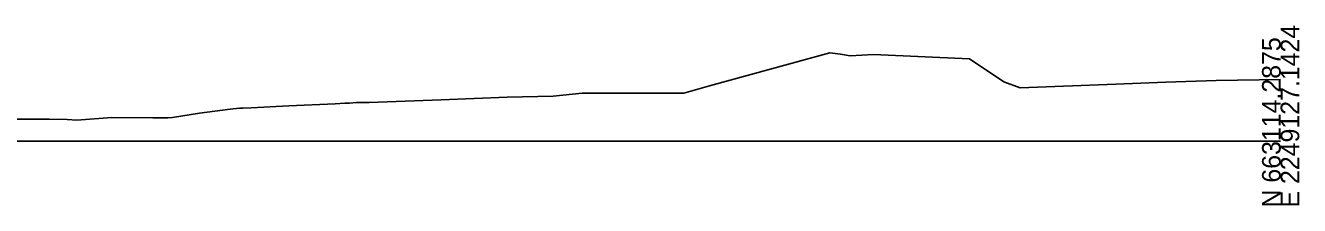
# Model space of a CAD drawing. Extents: x -26 to 2603, y -10 to 9566.
# Drawn here: x 1411.1 to 1602.8, y 4490.3 to 4517.4 of the extents above; entities that cross this region are included whole.
import ezdxf

# ---------------------------------------------------------------- set-up
doc = ezdxf.new("R2010")
doc.units = 0
doc.layers.add('Exist Cross Section Cell', color=7, linetype='Continuous')
doc.layers.add('Exist XS Ground Line', color=7, linetype='Continuous')

msp = doc.modelspace()

# ---------------------------------------------------------------- linework, layer by layer
at = {"layer": 'Exist Cross Section Cell'}
msp.add_line((1300, 4500), (1600, 4500), dxfattribs=at)
at = {"layer": 'Exist XS Ground Line'}
for p, q in [((1514.01, 4508.32), (1532.12, 4513.28)), ((1532.12, 4513.28), (1533.75, 4513.06)), ((1533.75, 4513.06), (1535.21, 4512.8)), ((1535.21, 4512.8), (1538.73, 4512.99)), ((1538.73, 4512.99), (1553.17, 4512.36)), ((1553.17, 4512.36), (1558.32, 4508.89)), ((1558.32, 4508.89), (1560.78, 4508)), ((1560.78, 4508), (1575.19, 4508.56)), ((1575.19, 4508.56), (1582.74, 4508.85)), ((1582.74, 4508.85), (1590.29, 4509.11)), ((1590.29, 4509.11), (1600, 4509.25)), ((1473.62, 4506.18), (1483.56, 4506.59)), ((1483.56, 4506.59), (1490.52, 4506.75)), ((1490.52, 4506.75), (1494.88, 4507.2)), ((1494.88, 4507.2), (1510.19, 4507.2)), ((1510.19, 4507.2), (1514.01, 4508.32)), ((1437.25, 4504.17), (1441.89, 4504.8)), ((1441.89, 4504.8), (1443.29, 4504.93)), ((1443.29, 4504.93), (1443.8, 4504.94)), ((1443.8, 4504.94), (1445.06, 4505)), ((1445.06, 4505), (1450.71, 4505.31)), ((1450.71, 4505.31), (1457.71, 4505.62)), ((1457.71, 4505.62), (1459.15, 4505.7)), ((1459.15, 4505.7), (1459.87, 4505.71)), ((1459.87, 4505.71), (1460.9, 4505.78)), ((1460.9, 4505.78), (1462.82, 4505.8)), ((1462.82, 4505.8), (1473.62, 4506.18)), ((1407.5, 4503.29), (1414.66, 4503.27)), ((1414.66, 4503.27), (1417.35, 4503.26)), ((1417.35, 4503.26), (1418.83, 4503.15)), ((1418.83, 4503.15), (1424.07, 4503.54)), ((1424.07, 4503.54), (1430.25, 4503.48)), ((1430.25, 4503.48), (1432.51, 4503.49)), ((1432.51, 4503.49), (1433.22, 4503.55)), ((1433.22, 4503.55), (1437.25, 4504.17))]:
    msp.add_line(p, q, dxfattribs=at)

# ---------------------------------------------------------------- texts
at = {"layer": 'Exist Cross Section Cell'}
for s, p in [('E 2249127.1424', (1602.8, 4490)), ('N 663114.2875', (1600, 4490))]:
    msp.add_text(s, height=2.8, rotation=90, dxfattribs=at).set_placement(p)

doc.saveas('drawing.dxf')
